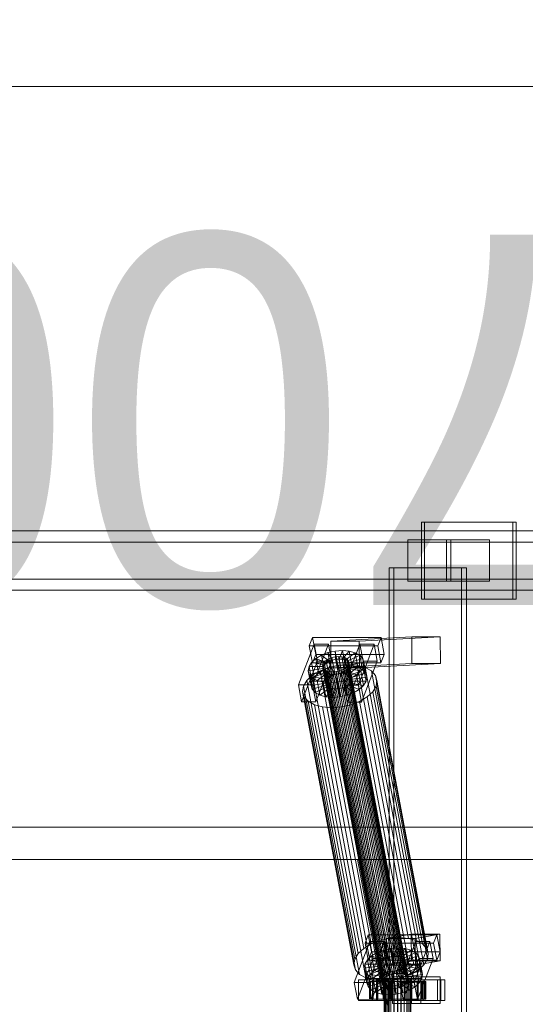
# Model space of a CAD drawing. Header units: millimetres. Extents: x -4738 to 65662, y -68080 to 6847.
# Tile 462 of 656: x 4507 to 4848, y -17870 to -17205. Entities that reach past the tile are written whole.
import ezdxf

# ---------------------------------------------------------------- set-up
doc = ezdxf.new("R2010")
doc.units = ezdxf.units.MM
doc.layers.add('COTAS_P', color=1, linetype='Continuous', lineweight=0)
doc.layers.add('superior_C01', color=7, linetype='Continuous', lineweight=0)
doc.dimstyles.new('R19_100', dxfattribs={"dimtxt": 250, "dimasz": 150, "dimexe": 150, "dimexo": 80, "dimgap": 100, "dimtad": 1, "dimtih": 1, "dimtoh": 1, "dimdsep": 46, "dimcen": 0.09, "dimadec": 0, "dimazin": 0, "dimtfac": 1, "dimtdec": 4, "dimtofl": 0, "dimtmove": 0, "dimatfit": 3, "dimfxl": 1, "dimtolj": 1, "dimtzin": 0, "dimarcsym": 0})

# ---------------------------------------------------------------- blocks, each defined once
blk = doc.blocks.new('DIM_R31_36')
at = {"layer": 'COTAS_P'}
for p, q in [((4250, -17250), (4400, -17205)), ((5950, -17250), (5800, -17205)), ((4250, -18150), (4250, -17250)), ((5950, -17250), (4250, -17250)), ((4250, -17250), (4400, -17295)), ((5950, -17250), (5800, -17295)), ((5950, -18150), (5950, -17250))]:
    blk.add_line(p, q, dxfattribs=at)
blk.add_text('1700 P', height=250, rotation=180, dxfattribs=at).set_placement((5100, -17350))

msp = doc.modelspace()

# ---------------------------------------------------------------- linework, layer by layer
at = {"layer": 'superior_C01'}
for p, q in [((4839.086, -17544), (4777.457, -17544)), ((4777.457, -17544), (4777.457, -17596)), ((4779.613, -17544), (4777.457, -17544)), ((4779.613, -17596), (4779.613, -17544)), ((4779.613, -17544), (4841.243, -17544)), ((4839.086, -17596), (4839.086, -17544)), ((4839.086, -17544), (4841.243, -17544)), ((4841.243, -17544), (4841.243, -17596)), ((4905.916, -17550), (3750.355, -17550)), ((3761.139, -17550), (4916.701, -17550)), ((4982.757, -17550), (3827.195, -17550)), ((3840.676, -17550), (4996.238, -17550)), ((4797.225, -17556), (4768.336, -17556)), ((4768.336, -17556), (4768.336, -17584)), ((4794.366, -17556), (4768.336, -17556)), ((4794.366, -17584), (4794.366, -17556)), ((4794.366, -17556), (4823.255, -17556)), ((4797.225, -17584), (4797.225, -17556)), ((4797.225, -17556), (4823.255, -17556)), ((4823.255, -17556), (4823.255, -17584)), ((4903.985, -17557.5), (3826.611, -17557.5)), ((3841.26, -17557.5), (4918.633, -17557.5)), ((4804.544, -17575), (4755.625, -17575)), ((4755.625, -17575), (4755.625, -18425)), ((4758.86, -17575), (4755.625, -17575)), ((4758.86, -18425), (4758.86, -17575)), ((4758.86, -17575), (4807.779, -17575)), ((4804.544, -18425), (4804.544, -17575)), ((4804.544, -17575), (4807.779, -17575)), ((4807.779, -17575), (4807.779, -18425)), ((3826.611, -17582.5), (4903.985, -17582.5)), ((3841.26, -17582.5), (4918.633, -17582.5)), ((4768.336, -17584), (4797.225, -17584)), ((4768.336, -17584), (4794.366, -17584)), ((4823.255, -17584), (4794.366, -17584)), ((4823.255, -17584), (4797.225, -17584)), ((3750.355, -17590), (4905.916, -17590)), ((3761.139, -17590), (4916.701, -17590)), ((3827.195, -17590), (4982.757, -17590)), ((3840.676, -17590), (4996.238, -17590)), ((4777.457, -17596), (4839.086, -17596)), ((4777.457, -17596), (4779.613, -17596)), ((4841.243, -17596), (4779.613, -17596)), ((4841.243, -17596), (4839.086, -17596)), ((4703.975, -17621.857), (4701.76, -17627.592)), ((4706.127, -17633.325), (4703.975, -17621.857)), ((4703.975, -17621.857), (4750.197, -17621.914)), ((4770.914, -17621.488), (4716.283, -17624.356)), ((4735.542, -17624.356), (4790.174, -17621.488)), ((4747.982, -17627.65), (4750.197, -17621.914)), ((4750.197, -17621.914), (4752.349, -17633.382)), ((4770.983, -17639.486), (4770.914, -17621.488)), ((4770.914, -17621.488), (4790.174, -17621.488)), ((4790.174, -17621.488), (4790.242, -17639.486)), ((4705.092, -17626.449), (4694.459, -17653.98)), ((4747.982, -17627.65), (4701.76, -17627.592)), ((4701.76, -17627.592), (4703.912, -17639.061)), ((4704.089, -17653.992), (4714.721, -17626.461)), ((4707.244, -17637.917), (4705.092, -17626.449)), ((4705.092, -17626.449), (4714.721, -17626.461)), ((4714.721, -17626.461), (4716.873, -17637.929)), ((4735.542, -17624.356), (4716.283, -17624.356)), ((4716.283, -17624.356), (4716.352, -17642.354)), ((4735.907, -17626.487), (4725.274, -17654.019)), ((4734.904, -17654.031), (4745.536, -17626.499)), ((4735.611, -17642.354), (4735.542, -17624.356)), ((4738.059, -17637.955), (4735.907, -17626.487)), ((4735.907, -17626.487), (4745.536, -17626.499)), ((4745.536, -17626.499), (4747.688, -17637.967)), ((4750.134, -17639.118), (4747.982, -17627.65)), ((4703.912, -17639.061), (4706.127, -17633.325)), ((4752.349, -17633.382), (4706.127, -17633.325)), ((4706.189, -17636.164), (4709.968, -17633.91)), ((4709.968, -17633.91), (4714.427, -17632.183)), ((4709.968, -17633.91), (4715.211, -17637.975)), ((4711.813, -17643.74), (4709.968, -17633.91)), ((4714.427, -17632.183), (4719.26, -17631.1)), ((4714.427, -17632.183), (4717.323, -17637.157)), ((4716.271, -17642.013), (4714.427, -17632.183)), ((4714.904, -17636.336), (4717.016, -17635.518)), ((4717.016, -17635.518), (4719.305, -17635.005)), ((4757.132, -17849.317), (4717.016, -17635.518)), ((4719.26, -17631.1), (4724.139, -17630.735)), ((4719.26, -17631.1), (4719.613, -17636.643)), ((4721.104, -17640.93), (4719.26, -17631.1)), ((4719.305, -17635.005), (4721.616, -17634.832)), ((4759.421, -17848.804), (4719.305, -17635.005)), ((4721.616, -17634.832), (4723.791, -17635.011)), ((4761.733, -17848.631), (4721.616, -17634.832)), ((4724.139, -17630.735), (4721.924, -17636.47)), ((4723.791, -17635.011), (4725.682, -17635.529)), ((4763.908, -17848.809), (4723.791, -17635.011)), ((4728.731, -17631.112), (4724.099, -17636.649)), ((4725.983, -17640.564), (4724.139, -17630.735)), ((4724.139, -17630.735), (4728.731, -17631.112)), ((4725.682, -17635.529), (4727.161, -17636.352)), ((4765.799, -17849.328), (4725.682, -17635.529)), ((4732.723, -17632.206), (4725.99, -17637.167)), ((4735.843, -17633.943), (4727.468, -17637.99)), ((4730.575, -17640.942), (4728.731, -17631.112)), ((4728.731, -17631.112), (4732.723, -17632.206)), ((4734.567, -17642.036), (4732.723, -17632.206)), ((4732.723, -17632.206), (4735.843, -17633.943)), ((4737.688, -17643.772), (4735.843, -17633.943)), ((4735.843, -17633.943), (4737.879, -17636.203)), ((4752.349, -17633.382), (4750.134, -17639.118)), ((4696.611, -17665.449), (4707.244, -17637.917)), ((4701.168, -17644.431), (4701.634, -17641.61)), ((4701.634, -17641.61), (4703.346, -17638.79)), ((4701.634, -17641.61), (4711.263, -17641.622)), ((4703.478, -17651.44), (4701.634, -17641.61)), ((4703.346, -17638.79), (4706.189, -17636.164)), ((4703.346, -17638.79), (4712.074, -17640.286)), ((4705.191, -17648.62), (4703.346, -17638.79)), ((4703.912, -17639.061), (4750.134, -17639.118)), ((4706.189, -17636.164), (4713.421, -17639.042)), ((4708.034, -17645.994), (4706.189, -17636.164)), ((4716.873, -17637.929), (4706.241, -17665.461)), ((4716.873, -17637.929), (4707.244, -17637.917)), ((4709.072, -17644.416), (4715.032, -17642.107)), ((4710.735, -17641.32), (4710.956, -17639.983)), ((4711.12, -17642.566), (4710.735, -17641.32)), ((4750.851, -17855.119), (4710.735, -17641.32)), ((4710.956, -17639.983), (4711.767, -17638.648)), ((4751.072, -17853.782), (4710.956, -17639.983)), ((4711.263, -17641.622), (4711.043, -17642.958)), ((4712.074, -17640.286), (4711.263, -17641.622)), ((4711.263, -17641.622), (4713.108, -17651.452)), ((4711.767, -17638.648), (4713.114, -17637.404)), ((4751.883, -17852.446), (4711.767, -17638.648)), ((4716.271, -17642.013), (4711.813, -17643.74)), ((4713.421, -17639.042), (4712.074, -17640.286)), ((4712.074, -17640.286), (4713.919, -17650.116)), ((4713.114, -17637.404), (4714.904, -17636.336)), ((4753.23, -17851.202), (4713.114, -17637.404)), ((4715.211, -17637.975), (4713.421, -17639.042)), ((4713.421, -17639.042), (4715.266, -17648.872)), ((4755.02, -17850.135), (4714.904, -17636.336)), ((4715.032, -17642.107), (4721.493, -17640.659)), ((4749.615, -17826.416), (4715.032, -17642.107)), ((4717.323, -17637.157), (4715.211, -17637.975)), ((4715.211, -17637.975), (4717.056, -17647.804)), ((4721.104, -17640.93), (4716.271, -17642.013)), ((4719.168, -17646.986), (4716.271, -17642.013)), ((4770.983, -17639.486), (4716.352, -17642.354)), ((4716.352, -17642.354), (4735.611, -17642.354)), ((4719.613, -17636.643), (4717.323, -17637.157)), ((4717.323, -17637.157), (4719.168, -17646.986)), ((4721.924, -17636.47), (4719.613, -17636.643)), ((4719.613, -17636.643), (4721.457, -17646.473)), ((4725.983, -17640.564), (4721.104, -17640.93)), ((4721.457, -17646.473), (4721.104, -17640.93)), ((4721.493, -17640.659), (4728.016, -17640.17)), ((4756.076, -17824.968), (4721.493, -17640.659)), ((4721.924, -17636.47), (4723.768, -17646.3)), ((4724.099, -17636.649), (4721.924, -17636.47)), ((4723.768, -17646.3), (4725.983, -17640.564)), ((4724.099, -17636.649), (4725.943, -17646.479)), ((4725.99, -17637.167), (4724.099, -17636.649)), ((4725.943, -17646.479), (4730.575, -17640.942)), ((4730.575, -17640.942), (4725.983, -17640.564)), ((4725.99, -17637.167), (4727.834, -17646.997)), ((4727.468, -17637.99), (4725.99, -17637.167)), ((4727.478, -17641.341), (4726.131, -17642.585)), ((4727.161, -17636.352), (4728.125, -17637.422)), ((4767.277, -17850.15), (4727.161, -17636.352)), ((4727.426, -17665.487), (4738.059, -17637.955)), ((4727.468, -17637.99), (4729.312, -17647.82)), ((4728.432, -17639.061), (4727.468, -17637.99)), ((4728.289, -17640.005), (4727.478, -17641.341)), ((4767.594, -17855.139), (4727.478, -17641.341)), ((4727.785, -17642.979), (4728.597, -17641.643)), ((4727.834, -17646.997), (4734.567, -17642.036)), ((4728.016, -17640.17), (4734.154, -17640.674)), ((4762.599, -17824.479), (4728.016, -17640.17)), ((4728.125, -17637.422), (4728.51, -17638.668)), ((4768.241, -17851.221), (4728.125, -17637.422)), ((4728.51, -17638.668), (4728.289, -17640.005)), ((4728.289, -17640.005), (4768.406, -17853.804)), ((4737.879, -17636.203), (4728.432, -17639.061)), ((4728.432, -17639.061), (4730.277, -17648.891)), ((4728.817, -17640.307), (4728.432, -17639.061)), ((4768.626, -17852.467), (4728.51, -17638.668)), ((4728.597, -17641.643), (4728.817, -17640.307)), ((4728.597, -17641.643), (4738.226, -17641.655)), ((4730.441, -17651.473), (4728.597, -17641.643)), ((4738.692, -17638.834), (4728.817, -17640.307)), ((4728.817, -17640.307), (4730.662, -17650.137)), ((4734.567, -17642.036), (4730.575, -17640.942)), ((4734.154, -17640.674), (4739.492, -17642.137)), ((4768.738, -17824.984), (4734.154, -17640.674)), ((4737.688, -17643.772), (4734.567, -17642.036)), ((4790.242, -17639.486), (4735.611, -17642.354)), ((4738.226, -17641.655), (4736.514, -17644.475)), ((4747.688, -17637.967), (4737.055, -17665.499)), ((4739.724, -17646.033), (4737.879, -17636.203)), ((4737.879, -17636.203), (4738.692, -17638.834)), ((4747.688, -17637.967), (4738.059, -17637.955)), ((4738.692, -17638.834), (4738.226, -17641.655)), ((4738.226, -17641.655), (4740.071, -17651.485)), ((4740.537, -17648.664), (4738.692, -17638.834)), ((4739.492, -17642.137), (4743.663, -17644.459)), ((4774.075, -17826.446), (4739.492, -17642.137)), ((4790.242, -17639.486), (4770.983, -17639.486)), ((4700.219, -17650.939), (4704.02, -17647.428)), ((4701.168, -17644.431), (4711.043, -17642.958)), ((4701.98, -17647.062), (4701.168, -17644.431)), ((4703.012, -17654.261), (4701.168, -17644.431)), ((4701.98, -17647.062), (4711.427, -17644.204)), ((4704.016, -17649.322), (4701.98, -17647.062)), ((4703.825, -17656.892), (4701.98, -17647.062)), ((4705.191, -17648.62), (4703.478, -17651.44)), ((4704.016, -17649.322), (4712.392, -17645.275)), ((4704.02, -17647.428), (4709.072, -17644.416)), ((4738.603, -17831.737), (4704.02, -17647.428)), ((4708.034, -17645.994), (4705.191, -17648.62)), ((4713.919, -17650.116), (4705.191, -17648.62)), ((4707.137, -17651.059), (4713.87, -17646.098)), ((4711.813, -17643.74), (4708.034, -17645.994)), ((4715.266, -17648.872), (4708.034, -17645.994)), ((4743.655, -17828.725), (4709.072, -17644.416)), ((4711.043, -17642.958), (4711.427, -17644.204)), ((4711.043, -17642.958), (4712.887, -17652.788)), ((4712.084, -17643.637), (4711.12, -17642.566)), ((4751.236, -17856.365), (4711.12, -17642.566)), ((4711.129, -17652.153), (4715.761, -17646.616)), ((4711.427, -17644.204), (4712.392, -17645.275)), ((4711.427, -17644.204), (4713.272, -17654.034)), ((4717.056, -17647.804), (4711.813, -17643.74)), ((4713.563, -17644.459), (4712.084, -17643.637)), ((4752.201, -17857.435), (4712.084, -17643.637)), ((4712.392, -17645.275), (4713.87, -17646.098)), ((4712.392, -17645.275), (4714.236, -17655.105)), ((4715.454, -17644.978), (4713.563, -17644.459)), ((4753.679, -17858.258), (4713.563, -17644.459)), ((4713.87, -17646.098), (4715.761, -17646.616)), ((4713.87, -17646.098), (4715.714, -17655.927)), ((4713.919, -17650.116), (4715.266, -17648.872)), ((4715.266, -17648.872), (4717.056, -17647.804)), ((4717.629, -17645.156), (4715.454, -17644.978)), ((4755.57, -17858.776), (4715.454, -17644.978)), ((4715.721, -17652.53), (4717.936, -17646.795)), ((4715.761, -17646.616), (4717.936, -17646.795)), ((4715.761, -17646.616), (4717.606, -17656.446)), ((4717.056, -17647.804), (4719.168, -17646.986)), ((4719.94, -17644.983), (4717.629, -17645.156)), ((4757.745, -17858.955), (4717.629, -17645.156)), ((4717.936, -17646.795), (4720.247, -17646.622)), ((4717.936, -17646.795), (4719.781, -17656.624)), ((4719.168, -17646.986), (4721.457, -17646.473)), ((4722.229, -17644.47), (4719.94, -17644.983)), ((4760.056, -17858.782), (4719.94, -17644.983)), ((4720.247, -17646.622), (4722.537, -17646.108)), ((4720.6, -17652.165), (4720.247, -17646.622)), ((4720.247, -17646.622), (4722.092, -17656.451)), ((4721.457, -17646.473), (4723.768, -17646.3)), ((4724.341, -17643.652), (4722.229, -17644.47)), ((4762.346, -17858.269), (4722.229, -17644.47)), ((4722.537, -17646.108), (4724.648, -17645.29)), ((4725.433, -17651.082), (4722.537, -17646.108)), ((4722.537, -17646.108), (4724.381, -17655.938)), ((4723.768, -17646.3), (4725.943, -17646.479)), ((4726.131, -17642.585), (4724.341, -17643.652)), ((4764.457, -17857.451), (4724.341, -17643.652)), ((4724.648, -17645.29), (4726.439, -17644.223)), ((4729.891, -17649.355), (4724.648, -17645.29)), ((4724.648, -17645.29), (4726.493, -17655.12)), ((4725.943, -17646.479), (4727.834, -17646.997)), ((4766.248, -17856.383), (4726.131, -17642.585)), ((4726.439, -17644.223), (4727.785, -17642.979)), ((4733.671, -17647.101), (4726.439, -17644.223)), ((4726.439, -17644.223), (4728.283, -17654.053)), ((4736.514, -17644.475), (4727.785, -17642.979)), ((4727.785, -17642.979), (4729.63, -17652.809)), ((4727.834, -17646.997), (4729.312, -17647.82)), ((4729.312, -17647.82), (4737.688, -17643.772)), ((4729.312, -17647.82), (4730.277, -17648.891)), ((4733.671, -17647.101), (4729.891, -17649.355)), ((4730.277, -17648.891), (4739.724, -17646.033)), ((4730.277, -17648.891), (4730.662, -17650.137)), ((4730.662, -17650.137), (4740.537, -17648.664)), ((4736.514, -17644.475), (4733.671, -17647.101)), ((4735.515, -17656.931), (4733.671, -17647.101)), ((4738.358, -17654.305), (4736.514, -17644.475)), ((4739.724, -17646.033), (4737.688, -17643.772)), ((4740.537, -17648.664), (4739.724, -17646.033)), ((4740.071, -17651.485), (4740.537, -17648.664)), ((4743.663, -17644.459), (4746.385, -17647.481)), ((4778.246, -17828.768), (4743.663, -17644.459)), ((4746.385, -17647.481), (4747.471, -17650.998)), ((4780.968, -17831.79), (4746.385, -17647.481)), ((4704.089, -17653.992), (4694.459, -17653.98)), ((4694.459, -17653.98), (4696.611, -17665.449)), ((4697.307, -17658.48), (4697.93, -17654.709)), ((4697.93, -17654.709), (4700.219, -17650.939)), ((4732.513, -17839.018), (4697.93, -17654.709)), ((4734.803, -17835.248), (4700.219, -17650.939)), ((4703.478, -17651.44), (4703.012, -17654.261)), ((4712.887, -17652.788), (4703.012, -17654.261)), ((4703.012, -17654.261), (4703.825, -17656.892)), ((4713.108, -17651.452), (4703.478, -17651.44)), ((4713.272, -17654.034), (4703.825, -17656.892)), ((4707.137, -17651.059), (4704.016, -17649.322)), ((4705.861, -17659.152), (4704.016, -17649.322)), ((4706.241, -17665.461), (4704.089, -17653.992)), ((4714.236, -17655.105), (4705.861, -17659.152)), ((4711.129, -17652.153), (4707.137, -17651.059)), ((4708.981, -17660.889), (4707.137, -17651.059)), ((4715.721, -17652.53), (4711.129, -17652.153)), ((4712.973, -17661.983), (4711.129, -17652.153)), ((4712.887, -17652.788), (4713.108, -17651.452)), ((4713.272, -17654.034), (4712.887, -17652.788)), ((4713.108, -17651.452), (4713.919, -17650.116)), ((4714.236, -17655.105), (4713.272, -17654.034)), ((4715.714, -17655.927), (4714.236, -17655.105)), ((4720.6, -17652.165), (4715.721, -17652.53)), ((4717.566, -17662.36), (4715.721, -17652.53)), ((4725.433, -17651.082), (4720.6, -17652.165)), ((4722.444, -17661.995), (4720.6, -17652.165)), ((4726.493, -17655.12), (4724.381, -17655.938)), ((4734.904, -17654.031), (4725.274, -17654.019)), ((4725.274, -17654.019), (4727.426, -17665.487)), ((4729.891, -17649.355), (4725.433, -17651.082)), ((4727.278, -17660.912), (4725.433, -17651.082)), ((4728.283, -17654.053), (4726.493, -17655.12)), ((4726.493, -17655.12), (4731.736, -17659.184)), ((4729.63, -17652.809), (4728.283, -17654.053)), ((4728.283, -17654.053), (4735.515, -17656.931)), ((4730.441, -17651.473), (4729.63, -17652.809)), ((4729.63, -17652.809), (4738.358, -17654.305)), ((4731.736, -17659.184), (4729.891, -17649.355)), ((4730.662, -17650.137), (4730.441, -17651.473)), ((4740.071, -17651.485), (4730.441, -17651.473)), ((4737.055, -17665.499), (4734.904, -17654.031)), ((4735.515, -17656.931), (4738.358, -17654.305)), ((4738.358, -17654.305), (4740.071, -17651.485)), ((4746.849, -17654.769), (4744.559, -17658.539)), ((4747.471, -17650.998), (4746.849, -17654.769)), ((4746.849, -17654.769), (4781.432, -17839.078)), ((4782.054, -17835.307), (4747.471, -17650.998)), ((4698.393, -17661.997), (4697.307, -17658.48)), ((4731.89, -17842.789), (4697.307, -17658.48)), ((4701.115, -17665.019), (4698.393, -17661.997)), ((4732.977, -17846.306), (4698.393, -17661.997)), ((4703.825, -17656.892), (4705.861, -17659.152)), ((4705.861, -17659.152), (4708.981, -17660.889)), ((4715.714, -17655.927), (4708.981, -17660.889)), ((4708.981, -17660.889), (4712.973, -17661.983)), ((4717.606, -17656.446), (4712.973, -17661.983)), ((4712.973, -17661.983), (4717.566, -17662.36)), ((4717.606, -17656.446), (4715.714, -17655.927)), ((4719.781, -17656.624), (4717.566, -17662.36)), ((4717.566, -17662.36), (4722.444, -17661.995)), ((4719.781, -17656.624), (4717.606, -17656.446)), ((4722.092, -17656.451), (4719.781, -17656.624)), ((4724.381, -17655.938), (4722.092, -17656.451)), ((4722.092, -17656.451), (4722.444, -17661.995)), ((4722.444, -17661.995), (4727.278, -17660.912)), ((4724.381, -17655.938), (4727.278, -17660.912)), ((4727.278, -17660.912), (4731.736, -17659.184)), ((4731.736, -17659.184), (4735.515, -17656.931)), ((4740.758, -17662.05), (4735.706, -17665.062)), ((4744.559, -17658.539), (4740.758, -17662.05)), ((4775.341, -17846.359), (4740.758, -17662.05)), ((4779.142, -17842.848), (4744.559, -17658.539)), ((4696.611, -17665.449), (4706.241, -17665.461)), ((4705.287, -17667.341), (4701.115, -17665.019)), ((4735.698, -17849.328), (4701.115, -17665.019)), ((4710.624, -17668.803), (4705.287, -17667.341)), ((4739.87, -17851.65), (4705.287, -17667.341)), ((4716.763, -17669.308), (4710.624, -17668.803)), ((4745.207, -17853.113), (4710.624, -17668.803)), ((4723.285, -17668.819), (4716.763, -17669.308)), ((4729.746, -17667.371), (4723.285, -17668.819)), ((4757.868, -17853.128), (4723.285, -17668.819)), ((4727.426, -17665.487), (4737.055, -17665.499)), ((4735.706, -17665.062), (4729.746, -17667.371)), ((4764.329, -17851.68), (4729.746, -17667.371)), ((4770.289, -17849.371), (4735.706, -17665.062)), ((4751.346, -17853.617), (4716.763, -17669.308)), ((1103.221, -17750), (10242.208, -17750)), ((10243.564, -17750), (1104.577, -17750)), ((3790.259, -17771.702), (4734.419, -17771.702)), ((4736.026, -17771.702), (3791.867, -17771.702)), ((4734.419, -17771.702), (4752.863, -17870)), ((4734.419, -17771.702), (4736.026, -17771.702)), ((4734.419, -17771.702), (5678.578, -17771.702)), ((4754.471, -17870), (4736.026, -17771.702)), ((5680.186, -17771.702), (4736.026, -17771.702)), ((4742.749, -17827.141), (4732.116, -17854.673)), ((4741.632, -17822.549), (4739.417, -17828.285)), ((4785.639, -17828.342), (4739.417, -17828.285)), ((4739.417, -17828.285), (4741.569, -17839.753)), ((4743.784, -17834.017), (4741.632, -17822.549)), ((4741.632, -17822.549), (4787.855, -17822.606)), ((4741.746, -17854.685), (4752.379, -17827.153)), ((4744.901, -17838.609), (4742.749, -17827.141)), ((4742.749, -17827.141), (4752.379, -17827.153)), ((4749.615, -17826.416), (4743.655, -17828.725)), ((4756.076, -17824.968), (4749.615, -17826.416)), ((4752.379, -17827.153), (4754.53, -17838.621)), ((4770.606, -17822.189), (4753.863, -17825.057)), ((4773.122, -17825.057), (4753.863, -17825.057)), ((4753.863, -17825.057), (4754.087, -17843.038)), ((4762.599, -17824.479), (4756.076, -17824.968)), ((4768.738, -17824.984), (4762.599, -17824.479)), ((4773.564, -17827.179), (4762.931, -17854.711)), ((4774.075, -17826.446), (4768.738, -17824.984)), ((4770.83, -17840.17), (4770.606, -17822.189)), ((4770.606, -17822.189), (4789.865, -17822.189)), ((4772.561, -17854.723), (4783.194, -17827.191)), ((4773.122, -17825.057), (4789.865, -17822.189)), ((4773.346, -17843.038), (4773.122, -17825.057)), ((4775.716, -17838.647), (4773.564, -17827.179)), ((4773.564, -17827.179), (4783.194, -17827.191)), ((4778.246, -17828.768), (4774.075, -17826.446)), ((4783.194, -17827.191), (4785.345, -17838.659)), ((4785.639, -17828.342), (4787.855, -17822.606)), ((4787.791, -17839.81), (4785.639, -17828.342)), ((4787.855, -17822.606), (4790.006, -17834.074)), ((4789.865, -17822.189), (4790.089, -17840.17)), ((4738.603, -17831.737), (4734.803, -17835.248)), ((4743.655, -17828.725), (4738.603, -17831.737)), ((4741.569, -17839.753), (4743.784, -17834.017)), ((4790.006, -17834.074), (4743.784, -17834.017)), ((4743.846, -17836.856), (4747.626, -17834.603)), ((4747.626, -17834.603), (4752.084, -17832.875)), ((4747.626, -17834.603), (4752.868, -17838.667)), ((4749.47, -17844.433), (4747.626, -17834.603)), ((4752.084, -17832.875), (4756.917, -17831.792)), ((4752.084, -17832.875), (4754.98, -17837.849)), ((4753.928, -17842.705), (4752.084, -17832.875)), ((4756.917, -17831.792), (4761.796, -17831.427)), ((4756.917, -17831.792), (4757.27, -17837.336)), ((4758.761, -17841.622), (4756.917, -17831.792)), ((4761.796, -17831.427), (4759.581, -17837.163)), ((4766.388, -17831.804), (4761.756, -17837.341)), ((4763.64, -17841.257), (4761.796, -17831.427)), ((4761.796, -17831.427), (4766.388, -17831.804)), ((4770.38, -17832.898), (4763.647, -17837.86)), ((4773.501, -17834.635), (4765.125, -17838.682)), ((4768.232, -17841.634), (4766.388, -17831.804)), ((4766.388, -17831.804), (4770.38, -17832.898)), ((4772.225, -17842.728), (4770.38, -17832.898)), ((4770.38, -17832.898), (4773.501, -17834.635)), ((4775.345, -17844.465), (4773.501, -17834.635)), ((4773.501, -17834.635), (4775.537, -17836.895)), ((4780.968, -17831.79), (4778.246, -17828.768)), ((4782.054, -17835.307), (4780.968, -17831.79)), ((4790.006, -17834.074), (4787.791, -17839.81)), ((4732.513, -17839.018), (4731.89, -17842.789)), ((4734.803, -17835.248), (4732.513, -17839.018)), ((4734.268, -17866.141), (4744.901, -17838.609)), ((4739.291, -17842.302), (4741.003, -17839.482)), ((4741.003, -17839.482), (4743.846, -17836.856)), ((4741.003, -17839.482), (4749.732, -17840.978)), ((4742.848, -17849.312), (4741.003, -17839.482)), ((4741.569, -17839.753), (4787.791, -17839.81)), ((4743.846, -17836.856), (4751.078, -17839.734)), ((4745.691, -17846.686), (4743.846, -17836.856)), ((4754.53, -17838.621), (4743.898, -17866.153)), ((4754.53, -17838.621), (4744.901, -17838.609)), ((4749.732, -17840.978), (4748.92, -17842.314)), ((4751.078, -17839.734), (4749.732, -17840.978)), ((4749.732, -17840.978), (4751.576, -17850.808)), ((4752.868, -17838.667), (4751.078, -17839.734)), ((4751.078, -17839.734), (4752.923, -17849.564)), ((4754.98, -17837.849), (4752.868, -17838.667)), ((4752.868, -17838.667), (4754.713, -17848.497)), ((4758.761, -17841.622), (4753.928, -17842.705)), ((4770.83, -17840.17), (4754.087, -17843.038)), ((4757.27, -17837.336), (4754.98, -17837.849)), ((4754.98, -17837.849), (4756.825, -17847.679)), ((4759.581, -17837.163), (4757.27, -17837.336)), ((4757.27, -17837.336), (4759.114, -17847.165)), ((4763.64, -17841.257), (4758.761, -17841.622)), ((4759.114, -17847.165), (4758.761, -17841.622)), ((4759.581, -17837.163), (4761.425, -17846.992)), ((4761.756, -17837.341), (4759.581, -17837.163)), ((4761.425, -17846.992), (4763.64, -17841.257)), ((4761.756, -17837.341), (4763.6, -17847.171)), ((4763.647, -17837.86), (4761.756, -17837.341)), ((4763.6, -17847.171), (4768.232, -17841.634)), ((4768.232, -17841.634), (4763.64, -17841.257)), ((4763.647, -17837.86), (4765.491, -17847.689)), ((4765.125, -17838.682), (4763.647, -17837.86)), ((4765.083, -17866.179), (4775.716, -17838.647)), ((4765.125, -17838.682), (4766.969, -17848.512)), ((4766.089, -17839.753), (4765.125, -17838.682)), ((4775.537, -17836.895), (4766.089, -17839.753)), ((4766.089, -17839.753), (4767.934, -17849.583)), ((4766.474, -17840.999), (4766.089, -17839.753)), ((4766.254, -17842.335), (4766.474, -17840.999)), ((4776.349, -17839.526), (4766.474, -17840.999)), ((4766.474, -17840.999), (4768.319, -17850.829)), ((4772.225, -17842.728), (4768.232, -17841.634)), ((4790.089, -17840.17), (4770.83, -17840.17)), ((4790.089, -17840.17), (4773.346, -17843.038)), ((4785.345, -17838.659), (4774.713, -17866.191)), ((4777.381, -17846.725), (4775.537, -17836.895)), ((4775.537, -17836.895), (4776.349, -17839.526)), ((4785.345, -17838.659), (4775.716, -17838.647)), ((4776.349, -17839.526), (4775.883, -17842.347)), ((4778.194, -17849.356), (4776.349, -17839.526)), ((4779.142, -17842.848), (4781.432, -17839.078)), ((4781.432, -17839.078), (4782.054, -17835.307)), ((4731.89, -17842.789), (4732.977, -17846.306)), ((4732.977, -17846.306), (4735.698, -17849.328)), ((4738.825, -17845.123), (4739.291, -17842.302)), ((4738.825, -17845.123), (4748.7, -17843.65)), ((4739.637, -17847.754), (4738.825, -17845.123)), ((4740.669, -17854.953), (4738.825, -17845.123)), ((4739.291, -17842.302), (4748.92, -17842.314)), ((4741.135, -17852.132), (4739.291, -17842.302)), ((4739.637, -17847.754), (4749.085, -17844.897)), ((4741.673, -17850.015), (4739.637, -17847.754)), ((4741.482, -17857.584), (4739.637, -17847.754)), ((4741.673, -17850.015), (4750.049, -17845.967)), ((4745.691, -17846.686), (4742.848, -17849.312)), ((4744.794, -17851.751), (4751.527, -17846.79)), ((4749.47, -17844.433), (4745.691, -17846.686)), ((4752.923, -17849.564), (4745.691, -17846.686)), ((4748.92, -17842.314), (4748.7, -17843.65)), ((4748.7, -17843.65), (4749.085, -17844.897)), ((4748.7, -17843.65), (4750.544, -17853.48)), ((4748.786, -17852.845), (4753.418, -17847.308)), ((4748.92, -17842.314), (4750.765, -17852.144)), ((4749.085, -17844.897), (4750.049, -17845.967)), ((4749.085, -17844.897), (4750.929, -17854.726)), ((4753.928, -17842.705), (4749.47, -17844.433)), ((4754.713, -17848.497), (4749.47, -17844.433)), ((4750.049, -17845.967), (4751.527, -17846.79)), ((4750.049, -17845.967), (4751.893, -17855.797)), ((4751.527, -17846.79), (4753.418, -17847.308)), ((4751.527, -17846.79), (4753.372, -17856.62)), ((4753.378, -17853.223), (4755.593, -17847.487)), ((4753.418, -17847.308), (4755.593, -17847.487)), ((4753.418, -17847.308), (4755.263, -17857.138)), ((4756.825, -17847.679), (4753.928, -17842.705)), ((4754.087, -17843.038), (4773.346, -17843.038)), ((4754.713, -17848.497), (4756.825, -17847.679)), ((4755.593, -17847.487), (4757.904, -17847.314)), ((4755.593, -17847.487), (4757.438, -17857.317)), ((4756.825, -17847.679), (4759.114, -17847.165)), ((4757.904, -17847.314), (4760.194, -17846.801)), ((4758.257, -17852.857), (4757.904, -17847.314)), ((4757.904, -17847.314), (4759.749, -17857.144)), ((4759.114, -17847.165), (4761.425, -17846.992)), ((4760.194, -17846.801), (4762.306, -17845.983)), ((4763.09, -17851.774), (4760.194, -17846.801)), ((4760.194, -17846.801), (4762.038, -17856.631)), ((4761.425, -17846.992), (4763.6, -17847.171)), ((4762.306, -17845.983), (4764.096, -17844.915)), ((4767.548, -17850.047), (4762.306, -17845.983)), ((4762.306, -17845.983), (4764.15, -17855.812)), ((4763.6, -17847.171), (4765.491, -17847.689)), ((4764.096, -17844.915), (4765.442, -17843.671)), ((4771.328, -17847.793), (4764.096, -17844.915)), ((4764.096, -17844.915), (4765.94, -17854.745)), ((4765.442, -17843.671), (4766.254, -17842.335)), ((4774.171, -17845.167), (4765.442, -17843.671)), ((4765.442, -17843.671), (4767.287, -17853.501)), ((4765.491, -17847.689), (4772.225, -17842.728)), ((4765.491, -17847.689), (4766.969, -17848.512)), ((4766.254, -17842.335), (4775.883, -17842.347)), ((4768.098, -17852.165), (4766.254, -17842.335)), ((4766.969, -17848.512), (4775.345, -17844.465)), ((4771.328, -17847.793), (4767.548, -17850.047)), ((4767.934, -17849.583), (4777.381, -17846.725)), ((4770.289, -17849.371), (4775.341, -17846.359)), ((4774.171, -17845.167), (4771.328, -17847.793)), ((4773.172, -17857.623), (4771.328, -17847.793)), ((4775.345, -17844.465), (4772.225, -17842.728)), ((4775.883, -17842.347), (4774.171, -17845.167)), ((4776.015, -17854.997), (4774.171, -17845.167)), ((4775.341, -17846.359), (4779.142, -17842.848)), ((4777.381, -17846.725), (4775.345, -17844.465)), ((4775.883, -17842.347), (4777.728, -17852.177)), ((4778.194, -17849.356), (4777.381, -17846.725)), ((4741.746, -17854.685), (4732.116, -17854.673)), ((4732.116, -17854.673), (4734.268, -17866.141)), ((4744.525, -17853), (4734.895, -17853)), ((4734.895, -17853), (4734.895, -17867)), ((4747.837, -17853), (4734.895, -17853)), ((4735.698, -17849.328), (4739.87, -17851.65)), ((4739.87, -17851.65), (4745.207, -17853.113)), ((4741.135, -17852.132), (4740.669, -17854.953)), ((4750.544, -17853.48), (4740.669, -17854.953)), ((4740.669, -17854.953), (4741.482, -17857.584)), ((4742.848, -17849.312), (4741.135, -17852.132)), ((4750.765, -17852.144), (4741.135, -17852.132)), ((4750.929, -17854.726), (4741.482, -17857.584)), ((4744.794, -17851.751), (4741.673, -17850.015)), ((4743.518, -17859.844), (4741.673, -17850.015)), ((4743.898, -17866.153), (4741.746, -17854.685)), ((4742.912, -17854), (4742.32, -17854)), ((4742.32, -17854), (4752.32, -17854)), ((4742.32, -17866), (4742.32, -17854)), ((4742.32, -17854), (4743.023, -17854)), ((4751.576, -17850.808), (4742.848, -17849.312)), ((4744.759, -17854), (4742.912, -17854)), ((4742.912, -17854), (4752.6, -17854)), ((4742.912, -17866), (4742.912, -17854)), ((4743.023, -17854), (4752.652, -17854)), ((4743.023, -17866), (4743.023, -17854)), ((4743.023, -17854), (4744.972, -17854)), ((4790.631, -17853), (4744.409, -17853)), ((4744.409, -17853), (4744.409, -17867)), ((4747.105, -17853), (4744.409, -17853)), ((4744.525, -17867), (4744.525, -17853)), ((4744.525, -17853), (4757.467, -17853)), ((4747.734, -17854), (4744.759, -17854)), ((4744.759, -17854), (4753.475, -17854)), ((4744.759, -17866), (4744.759, -17854)), ((4748.786, -17852.845), (4744.794, -17851.751)), ((4746.638, -17861.581), (4744.794, -17851.751)), ((4744.972, -17854), (4753.576, -17854)), ((4744.972, -17866), (4744.972, -17854)), ((4744.972, -17854), (4748.035, -17854)), ((4745.207, -17853.113), (4751.346, -17853.617)), ((4747.105, -17867), (4747.105, -17853)), ((4747.105, -17853), (4793.328, -17853)), ((4751.635, -17854), (4747.734, -17854)), ((4747.734, -17854), (4754.884, -17854)), ((4747.734, -17866), (4747.734, -17854)), ((4747.837, -17867), (4747.837, -17853)), ((4747.837, -17853), (4757.467, -17853)), ((4748.035, -17854), (4755.027, -17854)), ((4748.035, -17866), (4748.035, -17854)), ((4748.035, -17854), (4752.004, -17854)), ((4753.378, -17853.223), (4748.786, -17852.845)), ((4750.631, -17862.675), (4748.786, -17852.845)), ((4750.544, -17853.48), (4750.765, -17852.144)), ((4750.929, -17854.726), (4750.544, -17853.48)), ((4750.765, -17852.144), (4751.576, -17850.808)), ((4751.072, -17853.782), (4750.851, -17855.119)), ((4751.893, -17855.797), (4750.929, -17854.726)), ((4751.883, -17852.446), (4751.072, -17853.782)), ((4751.346, -17853.617), (4757.868, -17853.128)), ((4751.576, -17850.808), (4752.923, -17849.564)), ((4756.196, -17854), (4751.635, -17854)), ((4751.635, -17854), (4756.732, -17854)), ((4751.635, -17866), (4751.635, -17854)), ((4753.23, -17851.202), (4751.883, -17852.446)), ((4752.004, -17854), (4756.906, -17854)), ((4752.004, -17866), (4752.004, -17854)), ((4752.004, -17854), (4756.607, -17854)), ((4752.6, -17852), (4752.32, -17852)), ((4752.32, -17852), (4752.652, -17852)), ((4752.32, -18148), (4752.32, -17852)), ((4752.32, -17854), (4752.6, -17854)), ((4752.32, -17854), (4752.32, -17866)), ((4752.652, -17854), (4752.32, -17854)), ((4753.475, -17852), (4752.6, -17852)), ((4752.6, -18148), (4752.6, -17852)), ((4752.6, -17854), (4753.475, -17854)), ((4752.6, -17854), (4752.6, -17866)), ((4752.652, -17852), (4753.576, -17852)), ((4752.652, -18148), (4752.652, -17852)), ((4752.652, -17854), (4752.652, -17866)), ((4753.576, -17854), (4752.652, -17854)), ((4752.923, -17849.564), (4754.713, -17848.497)), ((4755.02, -17850.135), (4753.23, -17851.202)), ((4758.257, -17852.857), (4753.378, -17853.223)), ((4755.223, -17863.052), (4753.378, -17853.223)), ((4754.884, -17852), (4753.475, -17852)), ((4753.475, -18148), (4753.475, -17852)), ((4753.475, -17854), (4754.884, -17854)), ((4753.475, -17854), (4753.475, -17866)), ((4753.576, -17852), (4755.027, -17852)), ((4753.576, -18148), (4753.576, -17852)), ((4753.576, -17854), (4753.576, -17866)), ((4755.027, -17854), (4753.576, -17854)), ((4756.732, -17852), (4754.884, -17852)), ((4754.884, -18148), (4754.884, -17852)), ((4754.884, -17854), (4756.732, -17854)), ((4754.884, -17854), (4754.884, -17866)), ((4757.132, -17849.317), (4755.02, -17850.135)), ((4755.027, -17852), (4756.906, -17852)), ((4755.027, -18148), (4755.027, -17852)), ((4755.027, -17854), (4755.027, -17866)), ((4756.906, -17854), (4755.027, -17854)), ((4761.106, -17854), (4756.196, -17854)), ((4756.196, -17854), (4758.892, -17854)), ((4756.196, -17866), (4756.196, -17854)), ((4756.607, -17854), (4759.087, -17854)), ((4756.607, -17866), (4756.607, -17854)), ((4756.607, -17854), (4761.532, -17854)), ((4758.892, -17852), (4756.732, -17852)), ((4756.732, -18148), (4756.732, -17852)), ((4756.732, -17854), (4758.892, -17854)), ((4756.732, -17854), (4756.732, -17866)), ((4756.906, -17852), (4759.087, -17852)), ((4756.906, -18148), (4756.906, -17852)), ((4756.906, -17854), (4756.906, -17866)), ((4759.087, -17854), (4756.906, -17854)), ((4759.421, -17848.804), (4757.132, -17849.317)), ((4757.467, -17853), (4757.467, -17867)), ((4757.868, -17853.128), (4764.329, -17851.68)), ((4777.15, -17851), (4757.89, -17851)), ((4757.89, -17851), (4757.89, -17869)), ((4770.724, -17851), (4757.89, -17851)), ((4763.09, -17851.774), (4758.257, -17852.857)), ((4760.102, -17862.687), (4758.257, -17852.857)), ((4761.218, -17852), (4758.892, -17852)), ((4758.892, -18148), (4758.892, -17852)), ((4758.892, -17854), (4761.218, -17854)), ((4758.892, -17854), (4758.892, -17866)), ((4759.087, -17852), (4761.42, -17852)), ((4759.087, -18148), (4759.087, -17852)), ((4759.087, -17854), (4759.087, -17866)), ((4761.42, -17854), (4759.087, -17854)), ((4761.733, -17848.631), (4759.421, -17848.804)), ((4766.031, -17854), (4761.106, -17854)), ((4761.106, -17854), (4761.218, -17854)), ((4761.106, -17866), (4761.106, -17854)), ((4763.551, -17852), (4761.218, -17852)), ((4761.218, -18148), (4761.218, -17852)), ((4761.218, -17854), (4763.551, -17854)), ((4761.218, -17854), (4761.218, -17866)), ((4761.42, -17852), (4763.745, -17852)), ((4761.42, -18148), (4761.42, -17852)), ((4761.532, -17854), (4761.42, -17854)), ((4761.42, -17854), (4761.42, -17866)), ((4763.745, -17854), (4761.42, -17854)), ((4761.532, -17866), (4761.532, -17854)), ((4761.532, -17854), (4766.442, -17854)), ((4763.908, -17848.809), (4761.733, -17848.631)), ((4772.561, -17854.723), (4762.931, -17854.711)), ((4762.931, -17854.711), (4765.083, -17866.179)), ((4767.548, -17850.047), (4763.09, -17851.774)), ((4764.935, -17861.604), (4763.09, -17851.774)), ((4765.731, -17852), (4763.551, -17852)), ((4763.551, -18148), (4763.551, -17852)), ((4766.031, -17854), (4763.551, -17854)), ((4763.551, -17854), (4765.731, -17854)), ((4763.551, -17854), (4763.551, -17866)), ((4763.745, -17852), (4765.906, -17852)), ((4763.745, -18148), (4763.745, -17852)), ((4766.442, -17854), (4763.745, -17854)), ((4763.745, -17854), (4763.745, -17866)), ((4765.906, -17854), (4763.745, -17854)), ((4765.799, -17849.328), (4763.908, -17848.809)), ((4765.94, -17854.745), (4764.15, -17855.812)), ((4764.329, -17851.68), (4770.289, -17849.371)), ((4775.34, -17853), (4765.71, -17853)), ((4765.71, -17853), (4765.71, -17867)), ((4778.652, -17853), (4765.71, -17853)), ((4767.611, -17852), (4765.731, -17852)), ((4765.731, -18148), (4765.731, -17852)), ((4770.634, -17854), (4765.731, -17854)), ((4765.731, -17854), (4767.611, -17854)), ((4765.731, -17854), (4765.731, -17866)), ((4767.277, -17850.15), (4765.799, -17849.328)), ((4765.906, -17852), (4767.754, -17852)), ((4765.906, -18148), (4765.906, -17852)), ((4771.003, -17854), (4765.906, -17854)), ((4765.906, -17854), (4765.906, -17866)), ((4767.754, -17854), (4765.906, -17854)), ((4767.287, -17853.501), (4765.94, -17854.745)), ((4765.94, -17854.745), (4773.172, -17857.623)), ((4770.634, -17854), (4766.031, -17854)), ((4766.031, -17866), (4766.031, -17854)), ((4766.442, -17866), (4766.442, -17854)), ((4766.442, -17854), (4771.003, -17854)), ((4766.969, -17848.512), (4767.934, -17849.583)), ((4768.241, -17851.221), (4767.277, -17850.15)), ((4768.098, -17852.165), (4767.287, -17853.501)), ((4767.287, -17853.501), (4776.015, -17854.997)), ((4769.393, -17859.877), (4767.548, -17850.047)), ((4767.594, -17855.139), (4768.406, -17853.804)), ((4769.062, -17852), (4767.611, -17852)), ((4767.611, -18148), (4767.611, -17852)), ((4774.603, -17854), (4767.611, -17854)), ((4767.611, -17854), (4769.062, -17854)), ((4767.611, -17854), (4767.611, -17866)), ((4767.754, -17852), (4769.163, -17852)), ((4767.754, -18148), (4767.754, -17852)), ((4774.904, -17854), (4767.754, -17854)), ((4767.754, -17854), (4767.754, -17866)), ((4769.163, -17854), (4767.754, -17854)), ((4767.934, -17849.583), (4768.319, -17850.829)), ((4768.319, -17850.829), (4768.098, -17852.165)), ((4777.728, -17852.177), (4768.098, -17852.165)), ((4768.626, -17852.467), (4768.241, -17851.221)), ((4768.319, -17850.829), (4778.194, -17849.356)), ((4768.406, -17853.804), (4768.626, -17852.467)), ((4769.986, -17852), (4769.062, -17852)), ((4769.062, -18148), (4769.062, -17852)), ((4777.666, -17854), (4769.062, -17854)), ((4769.062, -17854), (4769.986, -17854)), ((4769.062, -17854), (4769.062, -17866)), ((4769.163, -17852), (4770.038, -17852)), ((4769.163, -18148), (4769.163, -17852)), ((4777.879, -17854), (4769.163, -17854)), ((4769.163, -17854), (4769.163, -17866)), ((4770.038, -17854), (4769.163, -17854)), ((4770.318, -17852), (4769.986, -17852)), ((4769.986, -17852), (4769.986, -18148)), ((4769.986, -17854), (4779.615, -17854)), ((4769.986, -17866), (4769.986, -17854)), ((4769.986, -17854), (4770.318, -17854)), ((4770.038, -17852), (4770.318, -17852)), ((4770.038, -18148), (4770.038, -17852)), ((4779.725, -17854), (4770.038, -17854)), ((4770.038, -17854), (4770.038, -17866)), ((4770.318, -17854), (4770.038, -17854)), ((4770.318, -18148), (4770.318, -17852)), ((4780.318, -17854), (4770.318, -17854)), ((4770.318, -17854), (4770.318, -17866)), ((4774.603, -17854), (4770.634, -17854)), ((4770.634, -17866), (4770.634, -17854)), ((4770.724, -17869), (4770.724, -17851)), ((4770.724, -17851), (4789.983, -17851)), ((4771.003, -17866), (4771.003, -17854)), ((4771.003, -17854), (4774.904, -17854)), ((4774.713, -17866.191), (4772.561, -17854.723)), ((4773.172, -17857.623), (4776.015, -17854.997)), ((4777.666, -17854), (4774.603, -17854)), ((4774.603, -17866), (4774.603, -17854)), ((4774.904, -17866), (4774.904, -17854)), ((4774.904, -17854), (4777.879, -17854)), ((4775.34, -17867), (4775.34, -17853)), ((4775.34, -17853), (4788.282, -17853)), ((4776.015, -17854.997), (4777.728, -17852.177)), ((4777.15, -17869), (4777.15, -17851)), ((4777.15, -17851), (4789.983, -17851)), ((4779.615, -17854), (4777.666, -17854)), ((4777.666, -17866), (4777.666, -17854)), ((4777.728, -17852.177), (4778.194, -17849.356)), ((4777.879, -17866), (4777.879, -17854)), ((4777.879, -17854), (4779.725, -17854)), ((4778.652, -17867), (4778.652, -17853)), ((4778.652, -17853), (4788.282, -17853)), ((4779.615, -17854), (4779.615, -17866)), ((4780.318, -17854), (4779.615, -17854)), ((4779.725, -17866), (4779.725, -17854)), ((4779.725, -17854), (4780.318, -17854)), ((4780.318, -17866), (4780.318, -17854)), ((4788.282, -17853), (4788.282, -17867)), ((4789.983, -17851), (4789.983, -17869)), ((4790.631, -17867), (4790.631, -17853)), ((4790.631, -17853), (4793.328, -17853)), ((4793.328, -17853), (4793.328, -17867)), ((4741.482, -17857.584), (4743.518, -17859.844)), ((4751.893, -17855.797), (4743.518, -17859.844)), ((4743.518, -17859.844), (4746.638, -17861.581)), ((4753.372, -17856.62), (4746.638, -17861.581)), ((4746.638, -17861.581), (4750.631, -17862.675)), ((4755.263, -17857.138), (4750.631, -17862.675)), ((4750.851, -17855.119), (4751.236, -17856.365)), ((4751.236, -17856.365), (4752.201, -17857.435)), ((4753.372, -17856.62), (4751.893, -17855.797)), ((4752.201, -17857.435), (4753.679, -17858.258)), ((4755.263, -17857.138), (4753.372, -17856.62)), ((4753.679, -17858.258), (4755.57, -17858.776)), ((4757.438, -17857.317), (4755.223, -17863.052)), ((4757.438, -17857.317), (4755.263, -17857.138)), ((4755.57, -17858.776), (4757.745, -17858.955)), ((4759.749, -17857.144), (4757.438, -17857.317)), ((4757.745, -17858.955), (4760.056, -17858.782)), ((4762.038, -17856.631), (4759.749, -17857.144)), ((4759.749, -17857.144), (4760.102, -17862.687)), ((4760.056, -17858.782), (4762.346, -17858.269)), ((4760.102, -17862.687), (4764.935, -17861.604)), ((4764.15, -17855.812), (4762.038, -17856.631)), ((4762.038, -17856.631), (4764.935, -17861.604)), ((4762.346, -17858.269), (4764.457, -17857.451)), ((4764.15, -17855.812), (4769.393, -17859.877)), ((4764.457, -17857.451), (4766.248, -17856.383)), ((4764.935, -17861.604), (4769.393, -17859.877)), ((4766.248, -17856.383), (4767.594, -17855.139)), ((4769.393, -17859.877), (4773.172, -17857.623)), ((4734.268, -17866.141), (4743.898, -17866.153)), ((4734.895, -17867), (4744.525, -17867)), ((4734.895, -17867), (4747.837, -17867)), ((4752.32, -17866), (4742.32, -17866)), ((4742.32, -17866), (4742.912, -17866)), ((4743.023, -17866), (4742.32, -17866)), ((4752.6, -17866), (4742.912, -17866)), ((4742.912, -17866), (4744.759, -17866)), ((4752.652, -17866), (4743.023, -17866)), ((4744.972, -17866), (4743.023, -17866)), ((4744.409, -17867), (4790.631, -17867)), ((4744.409, -17867), (4747.105, -17867)), ((4757.467, -17867), (4744.525, -17867)), ((4753.475, -17866), (4744.759, -17866)), ((4744.759, -17866), (4747.734, -17866)), ((4753.576, -17866), (4744.972, -17866)), ((4748.035, -17866), (4744.972, -17866)), ((4793.328, -17867), (4747.105, -17867)), ((4754.884, -17866), (4747.734, -17866)), ((4747.734, -17866), (4751.635, -17866)), ((4757.467, -17867), (4747.837, -17867)), ((4755.027, -17866), (4748.035, -17866)), ((4752.004, -17866), (4748.035, -17866)), ((4750.631, -17862.675), (4755.223, -17863.052)), ((4756.732, -17866), (4751.635, -17866)), ((4751.635, -17866), (4756.196, -17866)), ((4756.906, -17866), (4752.004, -17866)), ((4756.607, -17866), (4752.004, -17866)), ((4752.6, -17866), (4752.32, -17866)), ((4752.32, -17866), (4752.652, -17866)), ((4753.475, -17866), (4752.6, -17866)), ((4752.652, -17866), (4753.576, -17866)), ((4754.884, -17866), (4753.475, -17866)), ((4753.576, -17866), (4755.027, -17866)), ((4756.732, -17866), (4754.884, -17866)), ((4755.027, -17866), (4756.906, -17866)), ((4755.223, -17863.052), (4760.102, -17862.687)), ((4758.892, -17866), (4756.196, -17866)), ((4756.196, -17866), (4761.106, -17866)), ((4759.087, -17866), (4756.607, -17866)), ((4761.532, -17866), (4756.607, -17866)), ((4758.892, -17866), (4756.732, -17866)), ((4756.906, -17866), (4759.087, -17866)), ((4761.218, -17866), (4758.892, -17866)), ((4759.087, -17866), (4761.42, -17866)), ((4761.218, -17866), (4761.106, -17866)), ((4761.106, -17866), (4766.031, -17866)), ((4763.551, -17866), (4761.218, -17866)), ((4761.42, -17866), (4761.532, -17866)), ((4761.42, -17866), (4763.745, -17866)), ((4766.442, -17866), (4761.532, -17866)), ((4765.731, -17866), (4763.551, -17866)), ((4763.551, -17866), (4766.031, -17866)), ((4763.745, -17866), (4766.442, -17866)), ((4763.745, -17866), (4765.906, -17866)), ((4765.083, -17866.179), (4774.713, -17866.191)), ((4765.71, -17867), (4775.34, -17867)), ((4765.71, -17867), (4778.652, -17867)), ((4767.611, -17866), (4765.731, -17866)), ((4765.731, -17866), (4770.634, -17866)), ((4765.906, -17866), (4771.003, -17866)), ((4765.906, -17866), (4767.754, -17866)), ((4766.031, -17866), (4770.634, -17866)), ((4771.003, -17866), (4766.442, -17866)), ((4769.062, -17866), (4767.611, -17866)), ((4767.611, -17866), (4774.603, -17866)), ((4767.754, -17866), (4774.904, -17866)), ((4767.754, -17866), (4769.163, -17866)), ((4769.986, -17866), (4769.062, -17866)), ((4769.062, -17866), (4777.666, -17866)), ((4769.163, -17866), (4777.879, -17866)), ((4769.163, -17866), (4770.038, -17866)), ((4779.615, -17866), (4769.986, -17866)), ((4770.318, -17866), (4769.986, -17866)), ((4770.038, -17866), (4779.725, -17866)), ((4770.038, -17866), (4770.318, -17866)), ((4770.318, -17866), (4780.318, -17866)), ((4770.634, -17866), (4774.603, -17866)), ((4774.904, -17866), (4771.003, -17866)), ((4774.603, -17866), (4777.666, -17866)), ((4777.879, -17866), (4774.904, -17866)), ((4788.282, -17867), (4775.34, -17867)), ((4777.666, -17866), (4779.615, -17866)), ((4779.725, -17866), (4777.879, -17866)), ((4788.282, -17867), (4778.652, -17867)), ((4779.615, -17866), (4780.318, -17866)), ((4780.318, -17866), (4779.725, -17866)), ((4793.328, -17867), (4790.631, -17867)), ((4757.89, -17869), (4777.15, -17869)), ((4770.724, -17869), (4757.89, -17869)), ((4789.983, -17869), (4770.724, -17869)), ((4789.983, -17869), (4777.15, -17869))]:
    msp.add_line(p, q, dxfattribs=at)

# ---------------------------------------------------------------- dimensions: what is measured, and where the dimension line sits
at = {"layer": 'COTAS_P'}
dim = msp.add_aligned_dim(p1=(5950, -18150), p2=(4250, -18150), distance=-900, text='<> P', dimstyle='R19_100', dxfattribs=at)
dim.commit()
dim.dimension.update_dxf_attribs({"geometry": 'DIM_R31_36', "text_midpoint": (5100, -17250)})

doc.saveas('drawing.dxf')
